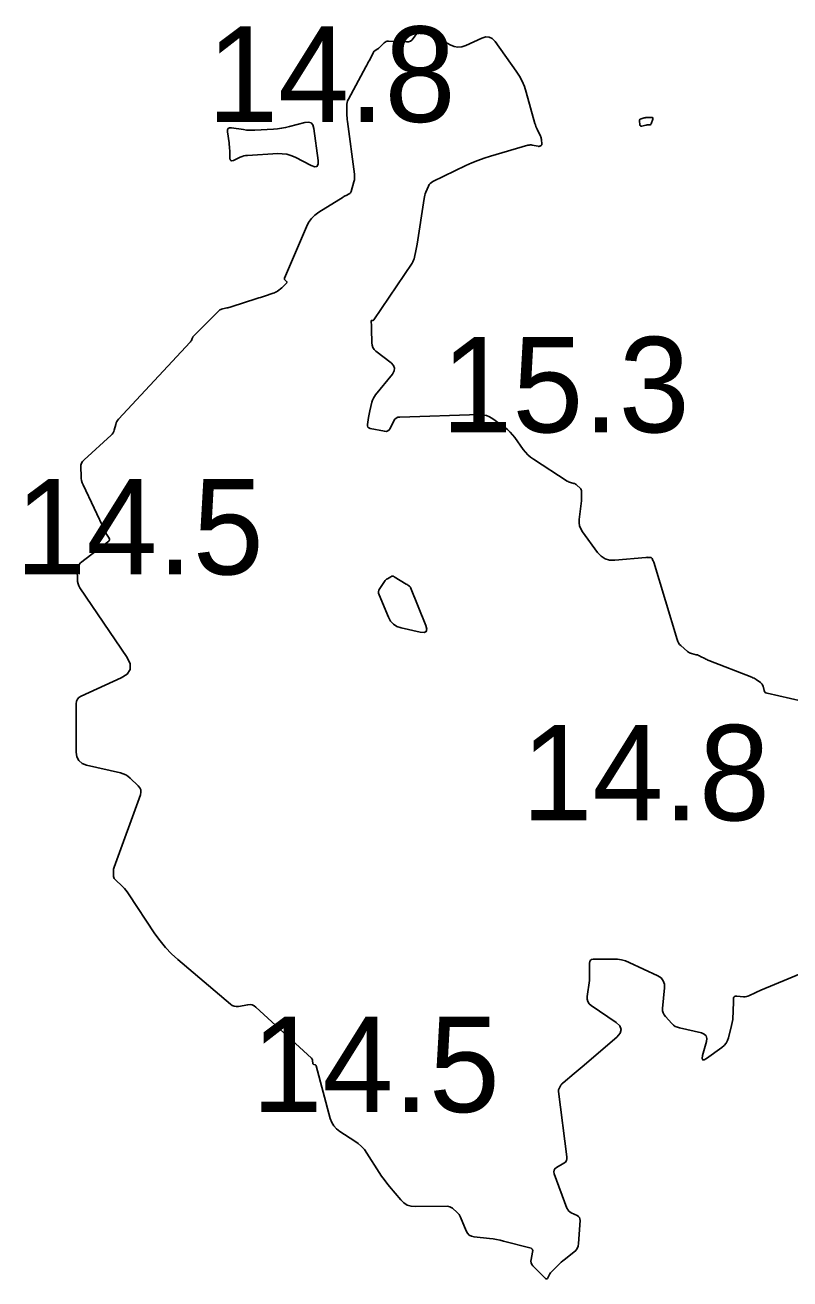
# Model space of a CAD drawing. Extents: x 1023796 to 1112670, y 656573 to 837340.
# Drawn here: x 1101377.8 to 1101417.9, y 690095.8 to 690161.5 of the extents above; entities that cross this region are included whole.
import ezdxf

# ---------------------------------------------------------------- set-up
doc = ezdxf.new("R2010")
doc.units = 0
doc.layers.add('V-CHAN-CONT-15FT', color=7, linetype='Continuous')
doc.layers.add('V-TOPO-SOUN', color=7, linetype='Continuous')

msp = doc.modelspace()

# ---------------------------------------------------------------- linework, layer by layer
at = {"layer": 'V-CHAN-CONT-15FT'}
msp.add_lwpolyline([(1101421.598, 690125.383), (1101416.694, 690126.499), (1101416.64, 690126.518), (1101416.598, 690126.548), (1101416.566, 690126.589), (1101416.546, 690126.642), (1101416.484, 690126.874), (1101416.465, 690126.93), (1101416.437, 690126.979), (1101416.4, 690127.022), (1101416.355, 690127.059), (1101416.129, 690127.217), (1101416.075, 690127.253), (1101416.018, 690127.286), (1101415.959, 690127.315), (1101415.899, 690127.341), (1101413.654, 690128.218), (1101413.598, 690128.241), (1101413.542, 690128.266), (1101413.486, 690128.292), (1101413.432, 690128.321), (1101413.215, 690128.437), (1101413.161, 690128.465), (1101413.104, 690128.488), (1101413.047, 690128.508), (1101412.987, 690128.524), (1101412.745, 690128.581), (1101412.687, 690128.598), (1101412.632, 690128.622), (1101412.58, 690128.653), (1101412.532, 690128.691), (1101412.183, 690128.997), (1101412.115, 690129.065), (1101412.059, 690129.141), (1101412.013, 690129.223), (1101411.979, 690129.314), (1101410.758, 690133.367), (1101410.75, 690133.392), (1101410.74, 690133.417), (1101410.73, 690133.442), (1101410.718, 690133.467), (1101410.67, 690133.563), (1101410.656, 690133.585), (1101410.638, 690133.6), (1101410.617, 690133.611), (1101410.592, 690133.615), (1101410.463, 690133.625), (1101410.432, 690133.626), (1101410.402, 690133.627), (1101410.371, 690133.626), (1101410.341, 690133.624), (1101408.715, 690133.476), (1101408.448, 690133.483), (1101408.209, 690133.552), (1101407.999, 690133.685), (1101407.818, 690133.88), (1101407.023, 690134.962), (1101406.932, 690135.113), (1101406.872, 690135.273), (1101406.846, 690135.441), (1101406.852, 690135.617), (1101406.971, 690136.585), (1101406.977, 690136.644), (1101406.981, 690136.703), (1101406.983, 690136.762), (1101406.982, 690136.821), (1101406.977, 690137.069), (1101406.971, 690137.121), (1101406.956, 690137.169), (1101406.931, 690137.213), (1101406.897, 690137.253), (1101406.729, 690137.416), (1101406.694, 690137.445), (1101406.657, 690137.469), (1101406.617, 690137.488), (1101406.574, 690137.501), (1101406.397, 690137.545), (1101406.353, 690137.558), (1101406.311, 690137.574), (1101406.27, 690137.594), (1101406.231, 690137.617), (1101404.453, 690138.771), (1101404.3, 690138.881), (1101404.16, 690139.003), (1101404.032, 690139.139), (1101403.916, 690139.287), (1101403.478, 690139.906), (1101403.363, 690140.055), (1101403.237, 690140.193), (1101403.1, 690140.321), (1101402.952, 690140.437), (1101402.322, 690140.892), (1101402.162, 690140.99), (1101401.992, 690141.059), (1101401.813, 690141.097), (1101401.625, 690141.106), (1101397.455, 690140.981), (1101397.354, 690140.966), (1101397.269, 690140.927), (1101397.199, 690140.865), (1101397.144, 690140.778), (1101396.958, 690140.386), (1101396.903, 690140.302), (1101396.834, 690140.249), (1101396.75, 690140.225), (1101396.651, 690140.232), (1101395.911, 690140.379), (1101395.835, 690140.406), (1101395.784, 690140.45), (1101395.759, 690140.513), (1101395.759, 690140.594), (1101395.812, 690140.953), (1101395.826, 690141.042), (1101395.842, 690141.131), (1101395.861, 690141.22), (1101395.882, 690141.308), (1101395.997, 690141.764), (1101396.029, 690141.866), (1101396.071, 690141.964), (1101396.123, 690142.056), (1101396.186, 690142.143), (1101397.067, 690143.235), (1101397.163, 690143.396), (1101397.183, 690143.547), (1101397.128, 690143.689), (1101396.998, 690143.823), (1101396.207, 690144.432), (1101396.113, 690144.521), (1101396.045, 690144.623), (1101396.004, 690144.739), (1101395.989, 690144.867), (1101395.977, 690145.587), (1101395.976, 690145.632), (1101395.974, 690145.678), (1101395.972, 690145.723), (1101395.968, 690145.769), (1101395.947, 690146.007), (1101395.948, 690146.022), (1101395.953, 690146.033), (1101395.963, 690146.04), (1101395.978, 690146.042), (1101396.045, 690146.044), (1101396.061, 690146.047), (1101396.075, 690146.052), (1101396.088, 690146.061), (1101396.098, 690146.073), (1101398.099, 690149.049), (1101398.143, 690149.122), (1101398.18, 690149.198), (1101398.209, 690149.277), (1101398.23, 690149.36), (1101398.301, 690149.696), (1101398.318, 690149.78), (1101398.334, 690149.864), (1101398.349, 690149.949), (1101398.362, 690150.034), (1101398.728, 690152.435), (1101398.744, 690152.52), (1101398.765, 690152.604), (1101398.791, 690152.687), (1101398.822, 690152.768), (1101398.958, 690153.089), (1101398.998, 690153.163), (1101399.048, 690153.228), (1101399.11, 690153.282), (1101399.183, 690153.325), (1101400.907, 690154.158), (1101401.223, 690154.303), (1101401.544, 690154.433), (1101401.871, 690154.551), (1101402.202, 690154.654), (1101404.168, 690155.223), (1101404.225, 690155.236), (1101404.283, 690155.242), (1101404.34, 690155.24), (1101404.398, 690155.232), (1101404.705, 690155.169), (1101404.726, 690155.166), (1101404.747, 690155.167), (1101404.767, 690155.171), (1101404.787, 690155.179), (1101404.866, 690155.217), (1101404.883, 690155.228), (1101404.894, 690155.242), (1101404.9, 690155.259), (1101404.901, 690155.279), (1101404.876, 690155.524), (1101404.869, 690155.571), (1101404.858, 690155.618), (1101404.843, 690155.663), (1101404.824, 690155.707), (1101404.653, 690156.064), (1101404.62, 690156.139), (1101404.589, 690156.215), (1101404.562, 690156.292), (1101404.538, 690156.371), (1101404.08, 690158.008), (1101403.984, 690158.302), (1101403.864, 690158.584), (1101403.72, 690158.854), (1101403.551, 690159.113), (1101402.443, 690160.663), (1101402.299, 690160.815), (1101402.136, 690160.896), (1101401.955, 690160.906), (1101401.755, 690160.845), (1101400.916, 690160.46), (1101400.708, 690160.39), (1101400.501, 690160.372), (1101400.297, 690160.406), (1101400.095, 690160.493), (1101398.741, 690161.256), (1101398.648, 690161.292), (1101398.563, 690161.292), (1101398.487, 690161.255), (1101398.419, 690161.182), (1101398.164, 690160.816), (1101398.094, 690160.736), (1101398.012, 690160.681), (1101397.919, 690160.649), (1101397.813, 690160.641), (1101396.858, 690160.677), (1101396.794, 690160.674), (1101396.735, 690160.658), (1101396.68, 690160.63), (1101396.631, 690160.589), (1101396.361, 690160.323), (1101396.354, 690160.316), (1101396.347, 690160.31), (1101396.339, 690160.304), (1101396.331, 690160.299), (1101396.297, 690160.279), (1101396.289, 690160.274), (1101396.281, 690160.268), (1101396.273, 690160.263), (1101396.265, 690160.257), (1101396.143, 690160.169), (1101396.121, 690160.151), (1101396.101, 690160.132), (1101396.085, 690160.11), (1101396.07, 690160.086), (1101395.848, 690159.659), (1101395.806, 690159.58), (1101395.764, 690159.5), (1101395.722, 690159.421), (1101395.68, 690159.342), (1101394.765, 690157.648), (1101394.724, 690157.558), (1101394.695, 690157.466), (1101394.678, 690157.371), (1101394.674, 690157.272), (1101394.683, 690156.873), (1101394.687, 690156.774), (1101394.693, 690156.674), (1101394.702, 690156.575), (1101394.714, 690156.476), (1101395.081, 690153.713), (1101395.089, 690153.612), (1101395.087, 690153.512), (1101395.074, 690153.412), (1101395.051, 690153.313), (1101394.904, 690152.809), (1101394.888, 690152.768), (1101394.865, 690152.734), (1101394.835, 690152.704), (1101394.799, 690152.681), (1101394.64, 690152.597), (1101394.601, 690152.575), (1101394.562, 690152.553), (1101394.523, 690152.531), (1101394.485, 690152.507), (1101393.214, 690151.718), (1101393.005, 690151.566), (1101392.826, 690151.387), (1101392.678, 690151.183), (1101392.56, 690150.952), (1101391.419, 690148.251), (1101391.412, 690148.227), (1101391.413, 690148.204), (1101391.422, 690148.183), (1101391.44, 690148.164), (1101391.524, 690148.092), (1101391.54, 690148.073), (1101391.546, 690148.054), (1101391.543, 690148.035), (1101391.529, 690148.015), (1101391.397, 690147.872), (1101391.369, 690147.842), (1101391.339, 690147.814), (1101391.307, 690147.786), (1101391.275, 690147.761), (1101391.044, 690147.585), (1101390.994, 690147.549), (1101390.941, 690147.519), (1101390.885, 690147.492), (1101390.827, 690147.471), (1101390.359, 690147.317), (1101390.262, 690147.285), (1101390.164, 690147.253), (1101390.066, 690147.221), (1101389.968, 690147.19), (1101388.614, 690146.751), (1101388.561, 690146.734), (1101388.507, 690146.72), (1101388.452, 690146.707), (1101388.397, 690146.696), (1101388.177, 690146.656), (1101388.123, 690146.642), (1101388.074, 690146.621), (1101388.029, 690146.592), (1101387.987, 690146.556), (1101386.638, 690145.197), (1101386.62, 690145.177), (1101386.604, 690145.154), (1101386.59, 690145.131), (1101386.579, 690145.105), (1101386.539, 690145), (1101386.528, 690144.975), (1101386.514, 690144.951), (1101386.498, 690144.928), (1101386.48, 690144.907), (1101382.72, 690140.863), (1101382.671, 690140.803), (1101382.63, 690140.738), (1101382.597, 690140.669), (1101382.573, 690140.595), (1101382.492, 690140.29), (1101382.467, 690140.217), (1101382.433, 690140.149), (1101382.389, 690140.088), (1101382.335, 690140.032), (1101380.912, 690138.737), (1101380.837, 690138.654), (1101380.784, 690138.561), (1101380.753, 690138.458), (1101380.745, 690138.346), (1101380.756, 690137.878), (1101380.765, 690137.763), (1101380.785, 690137.65), (1101380.817, 690137.54), (1101380.862, 690137.433), (1101382.025, 690134.975), (1101382.047, 690134.93), (1101382.071, 690134.884), (1101382.096, 690134.84), (1101382.122, 690134.796), (1101382.23, 690134.623), (1101382.249, 690134.581), (1101382.251, 690134.542), (1101382.236, 690134.507), (1101382.204, 690134.474), (1101380.735, 690133.333), (1101380.653, 690133.254), (1101380.595, 690133.164), (1101380.562, 690133.062), (1101380.552, 690132.949), (1101380.562, 690132.472), (1101380.573, 690132.356), (1101380.599, 690132.244), (1101380.642, 690132.138), (1101380.7, 690132.036), (1101383.165, 690128.374), (1101383.326, 690128.038), (1101383.329, 690127.748), (1101383.174, 690127.503), (1101382.86, 690127.303), (1101380.758, 690126.357), (1101380.644, 690126.288), (1101380.563, 690126.198), (1101380.515, 690126.088), (1101380.499, 690125.956), (1101380.499, 690123.423), (1101380.533, 690123.17), (1101380.635, 690122.971), (1101380.806, 690122.826), (1101381.045, 690122.736), (1101382.827, 690122.326), (1101382.966, 690122.285), (1101383.095, 690122.226), (1101383.215, 690122.151), (1101383.326, 690122.059), (1101383.752, 690121.656), (1101383.838, 690121.551), (1101383.886, 690121.436), (1101383.895, 690121.313), (1101383.865, 690121.179), (1101382.49, 690117.388), (1101382.473, 690117.335), (1101382.461, 690117.281), (1101382.454, 690117.226), (1101382.452, 690117.17), (1101382.452, 690116.945), (1101382.457, 690116.891), (1101382.472, 690116.841), (1101382.497, 690116.796), (1101382.532, 690116.754), (1101382.948, 690116.349), (1101383.029, 690116.266), (1101383.104, 690116.18), (1101383.175, 690116.089), (1101383.241, 690115.995), (1101384.63, 690113.899), (1101384.895, 690113.529), (1101385.184, 690113.179), (1101385.496, 690112.851), (1101385.833, 690112.543), (1101388.579, 690110.206), (1101388.676, 690110.139), (1101388.78, 690110.097), (1101388.89, 690110.081), (1101389.008, 690110.091), (1101389.492, 690110.178), (1101389.609, 690110.187), (1101389.718, 690110.17), (1101389.82, 690110.126), (1101389.914, 690110.056), (1101392.829, 690107.368), (1101392.85, 690107.344), (1101392.867, 690107.318), (1101392.878, 690107.29), (1101392.884, 690107.258), (1101392.901, 690107.103), (1101392.905, 690107.085), (1101392.914, 690107.07), (1101392.927, 690107.058), (1101392.945, 690107.051), (1101393.025, 690107.028), (1101393.043, 690107.021), (1101393.057, 690107.01), (1101393.068, 690106.995), (1101393.075, 690106.977), (1101393.813, 690104.221), (1101393.89, 690104.011), (1101393.999, 690103.826), (1101394.143, 690103.665), (1101394.32, 690103.529), (1101395.095, 690103.034), (1101395.281, 690102.901), (1101395.448, 690102.751), (1101395.598, 690102.584), (1101395.731, 690102.399), (1101396.378, 690101.388), (1101396.505, 690101.196), (1101396.638, 690101.009), (1101396.777, 690100.826), (1101396.922, 690100.647), (1101397.513, 690099.942), (1101397.671, 690099.788), (1101397.85, 690099.678), (1101398.049, 690099.614), (1101398.269, 690099.594), (1101399.931, 690099.614), (1101400.009, 690099.608), (1101400.083, 690099.588), (1101400.151, 690099.555), (1101400.215, 690099.508), (1101400.458, 690099.293), (1101400.515, 690099.237), (1101400.565, 690099.175), (1101400.607, 690099.108), (1101400.641, 690099.035), (1101400.927, 690098.33), (1101400.996, 690098.203), (1101401.09, 690098.107), (1101401.207, 690098.043), (1101401.348, 690098.011), (1101402.16, 690097.921), (1101402.346, 690097.898), (1101402.53, 690097.868), (1101402.714, 690097.831), (1101402.896, 690097.788), (1101404.266, 690097.442), (1101404.346, 690097.409), (1101404.398, 690097.358), (1101404.421, 690097.29), (1101404.415, 690097.203), (1101404.334, 690096.822), (1101404.325, 690096.73), (1101404.338, 690096.644), (1101404.374, 690096.566), (1101404.432, 690096.494), (1101405.096, 690095.835), (1101405.13, 690095.81), (1101405.16, 690095.805), (1101405.187, 690095.82), (1101405.211, 690095.855), (1101405.298, 690096.035), (1101405.322, 690096.078), (1101405.349, 690096.12), (1101405.379, 690096.158), (1101405.413, 690096.195), (1101405.768, 690096.547), (1101405.84, 690096.616), (1101405.915, 690096.683), (1101405.991, 690096.748), (1101406.069, 690096.81), (1101406.575, 690097.203), (1101406.673, 690097.296), (1101406.746, 690097.402), (1101406.794, 690097.521), (1101406.816, 690097.654), (1101406.898, 690098.87), (1101406.893, 690098.952), (1101406.867, 690099.021), (1101406.82, 690099.078), (1101406.751, 690099.123), (1101406.434, 690099.277), (1101406.361, 690099.321), (1101406.3, 690099.376), (1101406.251, 690099.442), (1101406.214, 690099.519), (1101405.547, 690101.321), (1101405.525, 690101.42), (1101405.537, 690101.506), (1101405.583, 690101.58), (1101405.662, 690101.642), (1101406.046, 690101.866), (1101406.128, 690101.929), (1101406.183, 690102.005), (1101406.21, 690102.095), (1101406.21, 690102.199), (1101405.769, 690105.622), (1101405.767, 690105.667), (1101405.772, 690105.71), (1101405.784, 690105.753), (1101405.804, 690105.793), (1101405.898, 690105.952), (1101405.923, 690105.991), (1101405.951, 690106.027), (1101405.982, 690106.06), (1101406.016, 690106.091), (1101406.583, 690106.57), (1101406.689, 690106.66), (1101406.795, 690106.75), (1101406.901, 690106.84), (1101407.007, 690106.93), (1101408.829, 690108.482), (1101409.006, 690108.682), (1101409.058, 690108.876), (1101408.986, 690109.063), (1101408.789, 690109.243), (1101407.485, 690110.134), (1101407.378, 690110.228), (1101407.307, 690110.338), (1101407.273, 690110.465), (1101407.276, 690110.607), (1101407.392, 690111.452), (1101407.396, 690111.482), (1101407.399, 690111.513), (1101407.4, 690111.543), (1101407.401, 690111.574), (1101407.401, 690111.697), (1101407.401, 690111.727), (1101407.401, 690111.758), (1101407.4, 690111.789), (1101407.4, 690111.819), (1101407.394, 690112.361), (1101407.405, 690112.449), (1101407.442, 690112.512), (1101407.505, 690112.55), (1101407.592, 690112.563), (1101408.659, 690112.571), (1101408.868, 690112.562), (1101409.072, 690112.529), (1101409.271, 690112.473), (1101409.464, 690112.395), (1101410.97, 690111.688), (1101411.142, 690111.578), (1101411.259, 690111.436), (1101411.321, 690111.263), (1101411.328, 690111.059), (1101411.225, 690109.984), (1101411.226, 690109.865), (1101411.25, 690109.754), (1101411.298, 690109.651), (1101411.369, 690109.557), (1101411.704, 690109.194), (1101411.792, 690109.111), (1101411.89, 690109.044), (1101411.996, 690108.993), (1101412.112, 690108.958), (1101413.253, 690108.698), (1101413.409, 690108.637), (1101413.507, 690108.542), (1101413.545, 690108.411), (1101413.524, 690108.244), (1101413.321, 690107.507), (1101413.296, 690107.36), (1101413.323, 690107.287), (1101413.401, 690107.287), (1101413.53, 690107.362), (1101414.333, 690107.942), (1101414.454, 690108.045), (1101414.551, 690108.164), (1101414.625, 690108.299), (1101414.676, 690108.449), (1101414.837, 690109.095), (1101414.87, 690109.247), (1101414.895, 690109.4), (1101414.91, 690109.555), (1101414.918, 690109.71), (1101414.931, 690110.474), (1101414.944, 690110.548), (1101414.977, 690110.599), (1101415.031, 690110.627), (1101415.107, 690110.63), (1101415.459, 690110.596), (1101415.541, 690110.594), (1101415.62, 690110.603), (1101415.697, 690110.623), (1101415.772, 690110.655), (1101416.068, 690110.806), (1101416.142, 690110.843), (1101416.217, 690110.878), (1101416.293, 690110.912), (1101416.369, 690110.945), (1101421.795, 690113.197)], dxfattribs=at)
for points in [[(1101389.569, 690156.014), (1101389.717, 690156.01), (1101389.866, 690156.015), (1101390.845, 690156.07), (1101391.055, 690156.087), (1101391.263, 690156.115), (1101391.469, 690156.154), (1101391.673, 690156.203), (1101392.488, 690156.421), (1101392.67, 690156.443), (1101392.808, 690156.398), (1101392.901, 690156.288), (1101392.951, 690156.112), (1101393.176, 690154.419), (1101393.177, 690154.226), (1101393.117, 690154.119), (1101392.996, 690154.098), (1101392.814, 690154.163), (1101391.966, 690154.596), (1101391.751, 690154.689), (1101391.529, 690154.751), (1101391.301, 690154.783), (1101391.067, 690154.785), (1101389.475, 690154.695), (1101389.378, 690154.685), (1101389.283, 690154.666), (1101389.19, 690154.638), (1101389.1, 690154.6), (1101388.743, 690154.433), (1101388.664, 690154.409), (1101388.607, 690154.419), (1101388.572, 690154.465), (1101388.558, 690154.546), (1101388.545, 690154.954), (1101388.54, 690155.055), (1101388.532, 690155.155), (1101388.522, 690155.256), (1101388.509, 690155.356), (1101388.425, 690155.925), (1101388.425, 690156.035), (1101388.461, 690156.108), (1101388.534, 690156.144), (1101388.644, 690156.142), (1101389.273, 690156.044), (1101389.421, 690156.025)], [(1101410.599, 690156.314), (1101410.58, 690156.304), (1101410.556, 690156.3), (1101410.453, 690156.293), (1101410.428, 690156.291), (1101410.402, 690156.288), (1101410.377, 690156.284), (1101410.352, 690156.278), (1101410.133, 690156.228), (1101410.094, 690156.225), (1101410.064, 690156.236), (1101410.044, 690156.261), (1101410.035, 690156.299), (1101410.014, 690156.503), (1101410.015, 690156.543), (1101410.029, 690156.575), (1101410.054, 690156.598), (1101410.092, 690156.613), (1101410.265, 690156.656), (1101410.309, 690156.665), (1101410.353, 690156.673), (1101410.397, 690156.678), (1101410.441, 690156.68), (1101410.64, 690156.688), (1101410.68, 690156.684), (1101410.704, 690156.668), (1101410.713, 690156.64), (1101410.706, 690156.6), (1101410.624, 690156.352), (1101410.614, 690156.33)], [(1101401.841, 690144.119), (1101401.842, 690144.093), (1101401.837, 690144.066), (1101401.781, 690143.838), (1101401.768, 690143.803), (1101401.755, 690143.791), (1101401.741, 690143.802), (1101401.726, 690143.836), (1101401.631, 690144.122), (1101401.626, 690144.145), (1101401.627, 690144.166), (1101401.635, 690144.187), (1101401.648, 690144.206), (1101401.714, 690144.28), (1101401.73, 690144.294), (1101401.745, 690144.297), (1101401.758, 690144.29), (1101401.77, 690144.273), (1101401.825, 690144.169), (1101401.836, 690144.144)], [(1101397.834, 690132.196), (1101397.876, 690132.17), (1101397.961, 690132.117), (1101397.981, 690132.102), (1101397.998, 690132.085), (1101398.012, 690132.065), (1101398.023, 690132.043), (1101398.826, 690130.058), (1101398.878, 690129.861), (1101398.844, 690129.736), (1101398.726, 690129.683), (1101398.523, 690129.702), (1101397.523, 690129.93), (1101397.303, 690130.005), (1101397.12, 690130.123), (1101396.972, 690130.284), (1101396.86, 690130.488), (1101396.369, 690131.666), (1101396.345, 690131.751), (1101396.342, 690131.833), (1101396.362, 690131.913), (1101396.404, 690131.991), (1101396.662, 690132.364), (1101396.693, 690132.405), (1101396.728, 690132.442), (1101396.767, 690132.475), (1101396.81, 690132.504), (1101396.987, 690132.613), (1101397.032, 690132.633), (1101397.076, 690132.64), (1101397.12, 690132.633), (1101397.165, 690132.612), (1101397.791, 690132.223)]]:
    msp.add_lwpolyline(points, close=True, dxfattribs=at)

# ---------------------------------------------------------------- texts
at = {"layer": 'V-TOPO-SOUN'}
for s, p in [('14.8 ', (1101387.362, 690156.45)), ('15.3 ', (1101399.632, 690140.18)), ('14.5 ', (1101377.315, 690132.73)), ('14.8 ', (1101403.832, 690119.84)), ('14.5 ', (1101389.685, 690104.55))]:
    msp.add_text(s, height=5, dxfattribs=at).set_placement(p)

doc.saveas('drawing.dxf')
